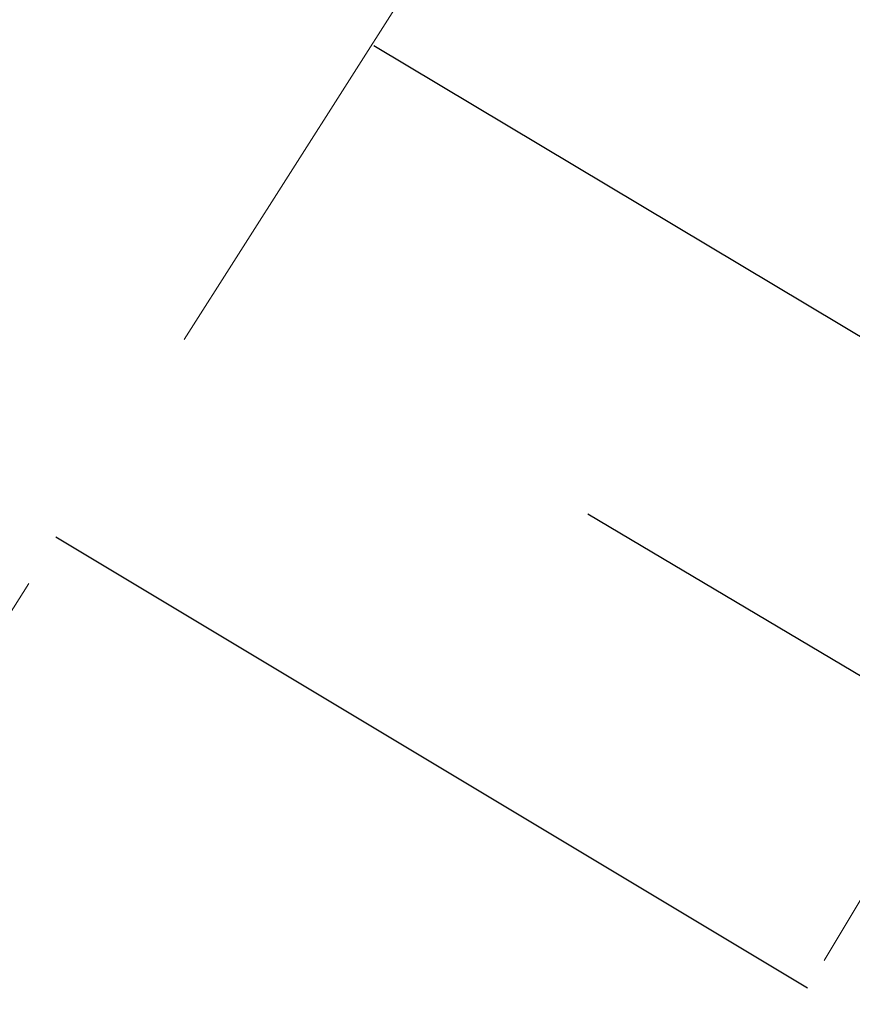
# Model space of a CAD drawing. Header units: metres. Extents: x 7527663 to 7537587, y 5492976 to 5503267.
# Tile 488 of 656: x 7531941.62 to 7531943.06, y 5499191.58 to 5499193.29. Entities that reach past the tile are written whole.
import ezdxf

# ---------------------------------------------------------------- set-up
doc = ezdxf.new("R2010")
doc.units = ezdxf.units.M
doc.linetypes.add('1.0_0.5', pattern=[1.5, 1, -0.5])

msp = doc.modelspace()

# ---------------------------------------------------------------- linework, layer by layer
at = {"layer": '000 Inne (niezydentyfikowane)', "color": 7, "linetype": 'CONTINUOUS', "lineweight": 25, "flags": 128}
for points in [[(7531943.5, 5499192.48), (7531942.23, 5499193.24)], [(7531943.24, 5499192.05), (7531942.6, 5499192.43)], [(7531942.98, 5499191.61), (7531941.68, 5499192.39)]]:
    msp.add_lwpolyline(points, dxfattribs=at)
at = {"layer": 'skarpa nieumocniona', "color": 7, "linetype": '1.0_0.5', "lineweight": 18, "flags": 128}
msp.add_lwpolyline([(7531964.76, 5499235.39), (7531960.75, 5499222.49), (7531960.71, 5499220.75), (7531947.95, 5499202.24), (7531941.01, 5499191.33), (7531942.12, 5499190.17), (7531948.48, 5499200.82), (7531962.97, 5499219.86), (7531962.38, 5499221.3), (7531966.65, 5499234.3)], close=True, dxfattribs=at)
msp.add_lwpolyline([(7531964.76, 5499235.39), (7531960.75, 5499222.49), (7531960.71, 5499220.75), (7531947.95, 5499202.24), (7531941.01, 5499191.33), (7531942.12, 5499190.17), (7531948.48, 5499200.82), (7531962.97, 5499219.86), (7531962.38, 5499221.3), (7531966.65, 5499234.3)], close=True, dxfattribs=at)

doc.saveas('drawing.dxf')
